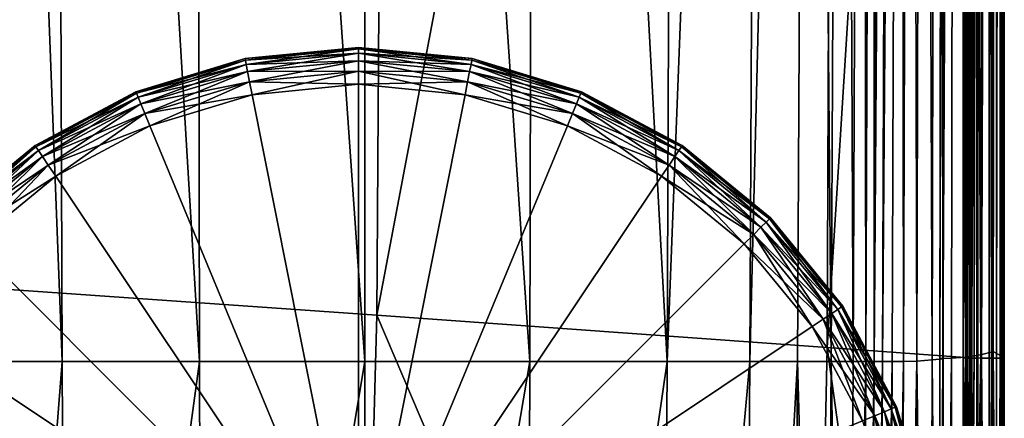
# Model space of a CAD drawing. Header units: millimetres. Extents: x 2387 to 13955, y -4964 to 364.
# Tile 430 of 656: x 6267 to 6328, y -3350 to -3325. Entities that reach past the tile are written whole.
import ezdxf

# ---------------------------------------------------------------- set-up
doc = ezdxf.new("R2010")
doc.units = ezdxf.units.MM
doc.header["$MEASUREMENT"] = 0
doc.layers.add('Predefinito', color=7, linetype='Continuous', true_color=0x000000)

msp = doc.modelspace()

# ---------------------------------------------------------------- linework, layer by layer
at = {"layer": 'Predefinito'}
for points in [[(6290.152, -3184.297, 608.073), (6261.594, -3176.248, 730.374), (6260.242, -3341.675, 730.34)], [(6260.242, -3341.675, 730.34), (6289.118, -3343.687, 608.076), (6290.152, -3184.297, 608.073)], [(6317.798, -3192.346, 485.772), (6290.152, -3184.297, 608.073), (6289.118, -3343.687, 608.076)], [(6289.118, -3343.687, 608.076), (6317.198, -3345.7, 485.812), (6317.798, -3192.346, 485.772)], [(6326.647, -3195.029, 440.571), (6317.798, -3192.346, 485.772), (6317.198, -3345.7, 485.812)], [(6263.672, -3195.029, 12.171), (6268.97, -3195.029, 12.171), (6269.499, -3346.581, 12.171)], [(6269.499, -3346.581, 12.171), (6264.353, -3346.581, 12.171), (6263.672, -3195.029, 12.171)], [(6268.97, -3195.029, 12.171), (6277.799, -3195.029, 12.171), (6278.074, -3346.581, 12.171)], [(6278.074, -3346.581, 12.171), (6269.499, -3346.581, 12.171), (6268.97, -3195.029, 12.171)], [(6277.799, -3195.029, 12.171), (6288.394, -3195.029, 12.171), (6288.364, -3346.581, 12.171)], [(6288.364, -3346.581, 12.171), (6278.074, -3346.581, 12.171), (6277.799, -3195.029, 12.171)], [(6298.655, -3346.581, 12.171), (6288.364, -3346.581, 12.171), (6288.394, -3195.029, 12.171)], [(6288.394, -3195.029, 12.171), (6298.989, -3195.029, 12.171), (6298.655, -3346.581, 12.171)], [(6307.23, -3346.581, 12.171), (6298.655, -3346.581, 12.171), (6298.989, -3195.029, 12.171)], [(6298.989, -3195.029, 12.171), (6307.818, -3195.029, 12.171), (6307.23, -3346.581, 12.171)], [(6313.115, -3195.029, 12.171), (6312.375, -3346.581, 12.171), (6307.23, -3346.581, 12.171)], [(6307.23, -3346.581, 12.171), (6307.818, -3195.029, 12.171), (6313.115, -3195.029, 12.171)], [(6312.375, -3346.581, 12.171), (6313.115, -3195.029, 12.171), (6316.142, -3195.029, 12.23)], [(6316.142, -3195.029, 12.23), (6315.361, -3346.58, 12.217), (6312.375, -3346.581, 12.171)], [(6317.46, -3346.579, 12.358), (6315.361, -3346.58, 12.217), (6316.142, -3195.029, 12.23)], [(6316.142, -3195.029, 12.23), (6318.16, -3195.029, 12.41), (6317.46, -3346.579, 12.358)], [(6317.198, -3345.7, 485.812), (6326.358, -3346.37, 440.613), (6326.647, -3195.029, 440.571)], [(6318.826, -3346.578, 12.571), (6317.46, -3346.579, 12.358), (6318.16, -3195.029, 12.41)], [(6318.16, -3195.029, 12.41), (6319.415, -3195.029, 12.667), (6318.826, -3346.578, 12.571)], [(6319.612, -3346.576, 12.835), (6318.826, -3346.578, 12.571), (6319.415, -3195.029, 12.667)], [(6319.415, -3195.029, 12.667), (6320.155, -3195.029, 12.96), (6319.612, -3346.576, 12.835)], [(6320.122, -3346.575, 13.009), (6319.612, -3346.576, 12.835), (6320.155, -3195.029, 12.96)], [(6320.155, -3195.029, 12.96), (6320.655, -3195.029, 13.159), (6320.122, -3346.575, 13.009)], [(6321.193, -3195.029, 13.131), (6320.658, -3346.575, 12.956), (6320.122, -3346.575, 13.009)], [(6320.122, -3346.575, 13.009), (6320.655, -3195.029, 13.159), (6321.193, -3195.029, 13.131)], [(6320.658, -3346.575, 12.956), (6321.193, -3195.029, 13.131), (6321.779, -3195.029, 13.051)], [(6321.779, -3195.029, 13.051), (6321.259, -3346.576, 12.852), (6320.658, -3346.575, 12.956)], [(6321.964, -3346.576, 12.873), (6321.259, -3346.576, 12.852), (6321.779, -3195.029, 13.051)], [(6321.779, -3195.029, 13.051), (6322.424, -3195.029, 13.095), (6321.964, -3346.576, 12.873)], [(6322.79, -3346.553, 13.261), (6321.964, -3346.576, 12.873), (6322.424, -3195.029, 13.095)], [(6322.424, -3195.029, 13.095), (6323.171, -3195.029, 13.48), (6322.79, -3346.553, 13.261)], [(6323.756, -3346.486, 14.253), (6322.79, -3346.553, 13.261), (6323.171, -3195.029, 13.48)], [(6323.171, -3195.029, 13.48), (6324.063, -3195.029, 14.426), (6323.756, -3346.486, 14.253)], [(6324.437, -3346.417, 15.3), (6323.756, -3346.486, 14.253), (6324.063, -3195.029, 14.426)], [(6324.063, -3195.029, 14.426), (6324.692, -3195.028, 15.421), (6324.437, -3346.417, 15.3)], [(6324.221, -3346.391, 16.001), (6324.456, -3195.027, 16.103), (6324.647, -3195.028, 15.953)], [(6324.647, -3195.028, 15.953), (6324.456, -3195.027, 16.103), (6324.221, -3346.391, 16.001)], [(6324.647, -3195.028, 15.953), (6324.411, -3346.392, 15.85), (6324.221, -3346.391, 16.001)], [(6324.221, -3346.391, 16.001), (6324.411, -3346.392, 15.85), (6324.647, -3195.028, 15.953)], [(6324.411, -3346.392, 15.85), (6324.647, -3195.028, 15.953), (6325.174, -3195.028, 16.034)], [(6325.174, -3195.028, 16.034), (6324.955, -3346.373, 15.948), (6324.411, -3346.392, 15.85)], [(6324.692, -3195.028, 15.421), (6324.647, -3195.028, 15.953), (6324.411, -3346.392, 15.85)], [(6324.411, -3346.392, 15.85), (6324.437, -3346.417, 15.3), (6324.692, -3195.028, 15.421)], [(6325.827, -3346.306, 16.844), (6324.955, -3346.373, 15.948), (6325.174, -3195.028, 16.034)], [(6325.174, -3195.028, 16.034), (6325.994, -3195.029, 16.879), (6325.827, -3346.306, 16.844)], [(6326.135, -3195.028, 426.452), (6325.713, -3195.028, 426.511), (6325.69, -3346.355, 426.525)], [(6325.69, -3346.355, 426.525), (6326.113, -3346.361, 426.467), (6326.135, -3195.028, 426.452)], [(6326.112, -3195.028, 426.662), (6326.089, -3346.361, 426.676), (6325.69, -3346.355, 426.525)], [(6325.69, -3346.355, 426.525), (6325.713, -3195.028, 426.511), (6326.112, -3195.028, 426.662)], [(6326.777, -3346.174, 18.727), (6325.827, -3346.306, 16.844), (6325.994, -3195.029, 16.879)], [(6325.958, -3195.028, 433.713), (6325.92, -3346.368, 433.738), (6325.865, -3346.367, 433.543)], [(6325.865, -3346.367, 433.543), (6325.903, -3195.028, 433.517), (6325.958, -3195.028, 433.713)], [(6326.014, -3195.028, 433.347), (6325.903, -3195.028, 433.517), (6325.865, -3346.367, 433.543)], [(6325.865, -3346.367, 433.543), (6325.976, -3346.368, 433.373), (6326.014, -3195.028, 433.347)], [(6325.92, -3346.368, 433.738), (6325.958, -3195.028, 433.713), (6326.2, -3195.029, 435.531)], [(6326.2, -3195.029, 435.531), (6326.098, -3346.37, 435.561), (6325.92, -3346.368, 433.738)], [(6326.248, -3195.029, 432.438), (6326.014, -3195.028, 433.347), (6325.976, -3346.368, 433.373)], [(6325.976, -3346.368, 433.373), (6326.213, -3346.37, 432.462), (6326.248, -3195.029, 432.438)], [(6325.994, -3195.029, 16.879), (6326.878, -3195.029, 18.713), (6326.777, -3346.174, 18.727)], [(6326.089, -3346.361, 426.676), (6326.112, -3195.028, 426.662), (6326.63, -3195.028, 427.601)], [(6326.63, -3195.028, 427.601), (6326.605, -3346.368, 427.618), (6326.089, -3346.361, 426.676)], [(6326.358, -3346.37, 440.613), (6326.098, -3346.37, 435.561), (6326.2, -3195.029, 435.531)], [(6326.85, -3195.028, 425.652), (6326.135, -3195.028, 426.452), (6326.113, -3346.361, 426.467)], [(6326.113, -3346.361, 426.467), (6326.829, -3346.368, 425.667), (6326.85, -3195.028, 425.652)], [(6326.2, -3195.029, 435.531), (6326.647, -3195.029, 440.571), (6326.358, -3346.37, 440.613)], [(6326.565, -3195.029, 430.024), (6326.248, -3195.029, 432.438), (6326.213, -3346.37, 432.462)], [(6326.213, -3346.37, 432.462), (6326.534, -3346.371, 430.045), (6326.565, -3195.029, 430.024)], [(6326.63, -3195.028, 427.601), (6326.565, -3195.029, 430.024), (6326.534, -3346.371, 430.045)], [(6326.534, -3346.371, 430.045), (6326.605, -3346.368, 427.618), (6326.63, -3195.028, 427.601)], [(6327.555, -3345.957, 21.785), (6326.777, -3346.174, 18.727), (6326.878, -3195.029, 18.713)], [(6327.327, -3195.029, 423.276), (6326.85, -3195.028, 425.652), (6326.829, -3346.368, 425.667)], [(6326.829, -3346.368, 425.667), (6327.31, -3346.371, 423.287), (6327.327, -3195.029, 423.276)], [(6326.878, -3195.029, 18.713), (6327.602, -3195.029, 21.761), (6327.555, -3345.957, 21.785)], [(6327.557, -3195.029, 420.852), (6327.327, -3195.029, 423.276), (6327.31, -3346.371, 423.287)], [(6327.31, -3346.371, 423.287), (6327.545, -3346.371, 420.86), (6327.557, -3195.029, 420.852)], [(6327.531, -3195.029, 419.913), (6327.521, -3346.369, 419.92), (6327.451, -3346.368, 419.729)], [(6327.451, -3346.368, 419.729), (6327.461, -3195.029, 419.723), (6327.531, -3195.029, 419.913)], [(6327.558, -3195.029, 419.545), (6327.461, -3195.029, 419.723), (6327.451, -3346.368, 419.729)], [(6327.451, -3346.368, 419.729), (6327.549, -3346.369, 419.551), (6327.558, -3195.029, 419.545)], [(6327.521, -3346.369, 419.92), (6327.531, -3195.029, 419.913), (6327.557, -3195.029, 420.852)], [(6327.557, -3195.029, 420.852), (6327.545, -3346.371, 420.86), (6327.521, -3346.369, 419.92)], [(6327.757, -3195.029, 417.717), (6327.558, -3195.029, 419.545), (6327.549, -3346.369, 419.551)], [(6327.549, -3346.369, 419.551), (6327.749, -3346.371, 417.722), (6327.757, -3195.029, 417.717)], [(6328.073, -3346.245, 25.307), (6327.555, -3345.957, 21.785), (6327.602, -3195.029, 21.761)], [(6327.602, -3195.029, 21.761), (6328.085, -3195.029, 25.321), (6328.073, -3346.245, 25.307)], [(6327.993, -3195.029, 412.576), (6327.757, -3195.029, 417.717), (6327.749, -3346.371, 417.722)], [(6327.749, -3346.371, 417.722), (6327.988, -3346.372, 412.579), (6327.993, -3195.029, 412.576)], [(6328.182, -3195.029, 360.751), (6327.993, -3195.029, 412.576), (6327.988, -3346.372, 412.579)], [(6327.988, -3346.372, 412.579), (6328.181, -3346.378, 360.753), (6328.182, -3195.029, 360.751)], [(6328.246, -3347.627, 28.58), (6328.073, -3346.245, 25.307), (6328.085, -3195.029, 25.321)], [(6328.085, -3195.029, 25.321), (6328.246, -3195.029, 28.691), (6328.246, -3347.627, 28.58)], [(6328.182, -3195.029, 360.751), (6328.181, -3346.378, 360.753), (6328.246, -3346.395, 218.875)], [(6328.246, -3346.395, 218.875), (6328.246, -3195.029, 218.872), (6328.182, -3195.029, 360.751)], [(6328.246, -3195.029, 28.691), (6328.246, -3195.029, 77.874), (6328.246, -3346.714, 77.85)], [(6328.246, -3346.714, 77.85), (6328.246, -3347.627, 28.58), (6328.246, -3195.029, 28.691)], [(6328.246, -3195.029, 218.872), (6328.246, -3346.395, 218.875), (6328.246, -3346.714, 77.85)], [(6328.246, -3346.714, 77.85), (6328.246, -3195.029, 77.874), (6328.246, -3195.029, 218.872)], [(6287.989, -3326.99, 2), (6280.906, -3327.688, 2), (6280.906, -3327.688, 6)], [(6280.906, -3327.688, 6), (6287.989, -3326.99, 6), (6287.989, -3326.99, 2)], [(6287.989, -3326.99, 6), (6280.906, -3327.688, 6), (6280.906, -3327.688, 10)], [(6280.906, -3327.688, 10), (6287.989, -3326.99, 10), (6287.989, -3326.99, 6)], [(6280.924, -3327.778, 1.28), (6280.906, -3327.688, 2), (6287.989, -3326.99, 2)], [(6287.989, -3327.082, 10.72), (6287.989, -3326.99, 10), (6280.906, -3327.688, 10)], [(6280.906, -3327.688, 10), (6280.924, -3327.778, 10.72), (6287.989, -3327.082, 10.72)], [(6287.989, -3326.99, 2), (6287.989, -3327.082, 1.28), (6280.924, -3327.778, 1.28)], [(6280.978, -3328.049, 0.72), (6280.924, -3327.778, 1.28), (6287.989, -3327.082, 1.28)], [(6287.989, -3327.358, 11.28), (6287.989, -3327.082, 10.72), (6280.924, -3327.778, 10.72)], [(6280.924, -3327.778, 10.72), (6280.978, -3328.049, 11.28), (6287.989, -3327.358, 11.28)], [(6287.989, -3327.082, 1.28), (6287.989, -3327.358, 0.72), (6280.978, -3328.049, 0.72)], [(6281.068, -3328.501, 0.32), (6280.978, -3328.049, 0.72), (6287.989, -3327.358, 0.72)], [(6287.989, -3327.819, 11.68), (6287.989, -3327.358, 11.28), (6280.978, -3328.049, 11.28)], [(6287.989, -3327.358, 0.72), (6287.989, -3327.819, 0.32), (6281.068, -3328.501, 0.32)], [(6295.072, -3327.688, 2), (6287.989, -3326.99, 2), (6287.989, -3326.99, 6)], [(6287.989, -3326.99, 6), (6295.072, -3327.688, 6), (6295.072, -3327.688, 2)], [(6295.072, -3327.688, 6), (6287.989, -3326.99, 6), (6287.989, -3326.99, 10)], [(6287.989, -3326.99, 10), (6295.072, -3327.688, 10), (6295.072, -3327.688, 6)], [(6287.989, -3327.082, 1.28), (6287.989, -3326.99, 2), (6295.072, -3327.688, 2)], [(6295.054, -3327.778, 10.72), (6295.072, -3327.688, 10), (6287.989, -3326.99, 10)], [(6287.989, -3326.99, 10), (6287.989, -3327.082, 10.72), (6295.054, -3327.778, 10.72)], [(6295.072, -3327.688, 2), (6295.054, -3327.778, 1.28), (6287.989, -3327.082, 1.28)], [(6287.989, -3327.358, 0.72), (6287.989, -3327.082, 1.28), (6295.054, -3327.778, 1.28)], [(6295, -3328.049, 11.28), (6295.054, -3327.778, 10.72), (6287.989, -3327.082, 10.72)], [(6287.989, -3327.082, 10.72), (6287.989, -3327.358, 11.28), (6295, -3328.049, 11.28)], [(6295.054, -3327.778, 1.28), (6295, -3328.049, 0.72), (6287.989, -3327.358, 0.72)], [(6287.989, -3327.819, 0.32), (6287.989, -3327.358, 0.72), (6295, -3328.049, 0.72)], [(6294.91, -3328.501, 11.68), (6295, -3328.049, 11.28), (6287.989, -3327.358, 11.28)], [(6287.989, -3327.358, 11.28), (6287.989, -3327.819, 11.68), (6294.91, -3328.501, 11.68)], [(6280.906, -3327.688, 2), (6274.095, -3329.754, 2), (6274.095, -3329.754, 6)], [(6274.095, -3329.754, 6), (6280.906, -3327.688, 6), (6280.906, -3327.688, 2)], [(6280.906, -3327.688, 6), (6274.095, -3329.754, 6), (6274.095, -3329.754, 10)], [(6274.095, -3329.754, 10), (6280.906, -3327.688, 10), (6280.906, -3327.688, 6)], [(6274.13, -3329.839, 1.28), (6274.095, -3329.754, 2), (6280.906, -3327.688, 2)], [(6280.924, -3327.778, 10.72), (6280.906, -3327.688, 10), (6274.095, -3329.754, 10)], [(6274.095, -3329.754, 10), (6274.13, -3329.839, 10.72), (6280.924, -3327.778, 10.72)], [(6280.906, -3327.688, 2), (6280.924, -3327.778, 1.28), (6274.13, -3329.839, 1.28)], [(6274.236, -3330.094, 0.72), (6274.13, -3329.839, 1.28), (6280.924, -3327.778, 1.28)], [(6280.978, -3328.049, 11.28), (6280.924, -3327.778, 10.72), (6274.13, -3329.839, 10.72)], [(6274.13, -3329.839, 10.72), (6274.236, -3330.094, 11.28), (6280.978, -3328.049, 11.28)], [(6280.924, -3327.778, 1.28), (6280.978, -3328.049, 0.72), (6274.236, -3330.094, 0.72)], [(6274.412, -3330.52, 0.32), (6274.236, -3330.094, 0.72), (6280.978, -3328.049, 0.72)], [(6281.068, -3328.501, 11.68), (6280.978, -3328.049, 11.28), (6274.236, -3330.094, 11.28)], [(6280.978, -3328.049, 0.72), (6281.068, -3328.501, 0.32), (6274.412, -3330.52, 0.32)], [(6280.978, -3328.049, 11.28), (6281.068, -3328.501, 11.68), (6287.989, -3327.819, 11.68)], [(6281.193, -3329.133, 0.08), (6281.068, -3328.501, 0.32), (6287.989, -3327.819, 0.32)], [(6287.989, -3328.464, 11.92), (6287.989, -3327.819, 11.68), (6281.068, -3328.501, 11.68)], [(6287.989, -3327.819, 0.32), (6287.989, -3328.464, 0.08), (6281.193, -3329.133, 0.08)], [(6295, -3328.049, 0.72), (6294.91, -3328.501, 0.32), (6287.989, -3327.819, 0.32)], [(6287.989, -3328.464, 0.08), (6287.989, -3327.819, 0.32), (6294.91, -3328.501, 0.32)], [(6294.784, -3329.133, 11.92), (6294.91, -3328.501, 11.68), (6287.989, -3327.819, 11.68)], [(6287.989, -3327.819, 11.68), (6287.989, -3328.464, 11.92), (6294.784, -3329.133, 11.92)], [(6294.91, -3328.501, 0.32), (6295, -3328.049, 0.72), (6301.742, -3330.094, 0.72)], [(6295, -3328.049, 11.28), (6294.91, -3328.501, 11.68), (6301.566, -3330.52, 11.68)], [(6295, -3328.049, 0.72), (6295.054, -3327.778, 1.28), (6301.848, -3329.839, 1.28)], [(6295.054, -3327.778, 10.72), (6295, -3328.049, 11.28), (6301.742, -3330.094, 11.28)], [(6301.848, -3329.839, 1.28), (6301.742, -3330.094, 0.72), (6295, -3328.049, 0.72)], [(6301.566, -3330.52, 11.68), (6301.742, -3330.094, 11.28), (6295, -3328.049, 11.28)], [(6295.054, -3327.778, 1.28), (6295.072, -3327.688, 2), (6301.883, -3329.754, 2)], [(6295.072, -3327.688, 10), (6295.054, -3327.778, 10.72), (6301.848, -3329.839, 10.72)], [(6301.883, -3329.754, 2), (6301.848, -3329.839, 1.28), (6295.054, -3327.778, 1.28)], [(6301.742, -3330.094, 11.28), (6301.848, -3329.839, 10.72), (6295.054, -3327.778, 10.72)], [(6301.883, -3329.754, 2), (6295.072, -3327.688, 2), (6295.072, -3327.688, 6)], [(6295.072, -3327.688, 6), (6301.883, -3329.754, 6), (6301.883, -3329.754, 2)], [(6301.883, -3329.754, 6), (6295.072, -3327.688, 6), (6295.072, -3327.688, 10)], [(6295.072, -3327.688, 10), (6301.883, -3329.754, 10), (6301.883, -3329.754, 6)], [(6301.848, -3329.839, 10.72), (6301.883, -3329.754, 10), (6295.072, -3327.688, 10)], [(6274.236, -3330.094, 11.28), (6274.412, -3330.52, 11.68), (6281.068, -3328.501, 11.68)], [(6274.659, -3331.115, 0.08), (6274.412, -3330.52, 0.32), (6281.068, -3328.501, 0.32)], [(6281.193, -3329.133, 11.92), (6281.068, -3328.501, 11.68), (6274.412, -3330.52, 11.68)], [(6281.068, -3328.501, 0.32), (6281.193, -3329.133, 0.08), (6274.659, -3331.115, 0.08)], [(6281.068, -3328.501, 11.68), (6281.193, -3329.133, 11.92), (6287.989, -3328.464, 11.92)], [(6281.355, -3329.946), (6281.193, -3329.133, 0.08), (6287.989, -3328.464, 0.08)], [(6287.989, -3329.293, 12), (6287.989, -3328.464, 11.92), (6281.193, -3329.133, 11.92)], [(6287.989, -3328.464, 0.08), (6287.989, -3329.293), (6281.355, -3329.946)], [(6294.91, -3328.501, 0.32), (6294.784, -3329.133, 0.08), (6287.989, -3328.464, 0.08)], [(6287.989, -3329.293), (6287.989, -3328.464, 0.08), (6294.784, -3329.133, 0.08)], [(6294.623, -3329.946, 12), (6294.784, -3329.133, 11.92), (6287.989, -3328.464, 11.92)], [(6287.989, -3328.464, 11.92), (6287.989, -3329.293, 12), (6294.623, -3329.946, 12)], [(6294.784, -3329.133, 0.08), (6294.91, -3328.501, 0.32), (6301.566, -3330.52, 0.32)], [(6294.91, -3328.501, 11.68), (6294.784, -3329.133, 11.92), (6301.319, -3331.115, 11.92)], [(6301.742, -3330.094, 0.72), (6301.566, -3330.52, 0.32), (6294.91, -3328.501, 0.32)], [(6301.319, -3331.115, 11.92), (6301.566, -3330.52, 11.68), (6294.91, -3328.501, 11.68)], [(6274.412, -3330.52, 11.68), (6274.659, -3331.115, 11.92), (6281.193, -3329.133, 11.92)], [(6274.976, -3331.881), (6274.659, -3331.115, 0.08), (6281.193, -3329.133, 0.08)], [(6281.355, -3329.946, 12), (6281.193, -3329.133, 11.92), (6274.659, -3331.115, 11.92)], [(6281.193, -3329.133, 0.08), (6281.355, -3329.946), (6274.976, -3331.881)], [(6281.193, -3329.133, 11.92), (6281.355, -3329.946, 12), (6287.989, -3329.293, 12)], [(6294.784, -3329.133, 0.08), (6294.623, -3329.946), (6287.989, -3329.293)], [(6294.623, -3329.946), (6294.784, -3329.133, 0.08), (6301.319, -3331.115, 0.08)], [(6294.784, -3329.133, 11.92), (6294.623, -3329.946, 12), (6301.002, -3331.881, 12)], [(6301.566, -3330.52, 0.32), (6301.319, -3331.115, 0.08), (6294.784, -3329.133, 0.08)], [(6301.002, -3331.881, 12), (6301.319, -3331.115, 11.92), (6294.784, -3329.133, 11.92)], [(6274.095, -3329.754, 2), (6267.818, -3333.109, 2), (6267.818, -3333.109, 6)], [(6267.818, -3333.109, 6), (6274.095, -3329.754, 6), (6274.095, -3329.754, 2)], [(6274.095, -3329.754, 6), (6267.818, -3333.109, 6), (6267.818, -3333.109, 10)], [(6267.818, -3333.109, 10), (6274.095, -3329.754, 10), (6274.095, -3329.754, 6)], [(6267.869, -3333.185, 1.28), (6267.818, -3333.109, 2), (6274.095, -3329.754, 2)], [(6274.13, -3329.839, 10.72), (6274.095, -3329.754, 10), (6267.818, -3333.109, 10)], [(6267.818, -3333.109, 10), (6267.869, -3333.185, 10.72), (6274.13, -3329.839, 10.72)], [(6274.095, -3329.754, 2), (6274.13, -3329.839, 1.28), (6267.869, -3333.185, 1.28)], [(6268.023, -3333.415, 0.72), (6267.869, -3333.185, 1.28), (6274.13, -3329.839, 1.28)], [(6274.236, -3330.094, 11.28), (6274.13, -3329.839, 10.72), (6267.869, -3333.185, 10.72)], [(6274.13, -3329.839, 1.28), (6274.236, -3330.094, 0.72), (6268.023, -3333.415, 0.72)], [(6287.989, -3329.293, 12), (6281.355, -3329.946, 12), (6287.989, -3363.297, 12)], [(6281.355, -3329.946), (6287.989, -3329.293), (6287.989, -3363.297)], [(6294.623, -3329.946, 12), (6287.989, -3329.293, 12), (6287.989, -3363.297, 12)], [(6287.989, -3329.293), (6294.623, -3329.946), (6287.989, -3363.297)], [(6301.742, -3330.094, 0.72), (6301.848, -3329.839, 1.28), (6308.109, -3333.185, 1.28)], [(6301.848, -3329.839, 10.72), (6301.742, -3330.094, 11.28), (6307.955, -3333.415, 11.28)], [(6301.848, -3329.839, 1.28), (6301.883, -3329.754, 2), (6308.16, -3333.109, 2)], [(6301.883, -3329.754, 10), (6301.848, -3329.839, 10.72), (6308.109, -3333.185, 10.72)], [(6308.16, -3333.109, 2), (6308.109, -3333.185, 1.28), (6301.848, -3329.839, 1.28)], [(6307.955, -3333.415, 11.28), (6308.109, -3333.185, 10.72), (6301.848, -3329.839, 10.72)], [(6308.16, -3333.109, 2), (6301.883, -3329.754, 2), (6301.883, -3329.754, 6)], [(6301.883, -3329.754, 6), (6308.16, -3333.109, 6), (6308.16, -3333.109, 2)], [(6308.16, -3333.109, 6), (6301.883, -3329.754, 6), (6301.883, -3329.754, 10)], [(6301.883, -3329.754, 10), (6308.16, -3333.109, 10), (6308.16, -3333.109, 6)], [(6308.109, -3333.185, 10.72), (6308.16, -3333.109, 10), (6301.883, -3329.754, 10)], [(6267.869, -3333.185, 10.72), (6268.023, -3333.415, 11.28), (6274.236, -3330.094, 11.28)], [(6268.279, -3333.798, 0.32), (6268.023, -3333.415, 0.72), (6274.236, -3330.094, 0.72)], [(6274.412, -3330.52, 11.68), (6274.236, -3330.094, 11.28), (6268.023, -3333.415, 11.28)], [(6274.236, -3330.094, 0.72), (6274.412, -3330.52, 0.32), (6268.279, -3333.798, 0.32)], [(6274.659, -3331.115, 11.92), (6274.976, -3331.881, 12), (6281.355, -3329.946, 12)], [(6281.355, -3329.946, 12), (6274.976, -3331.881, 12), (6287.989, -3363.297, 12)], [(6274.976, -3331.881), (6281.355, -3329.946), (6287.989, -3363.297)], [(6301.002, -3331.881, 12), (6294.623, -3329.946, 12), (6287.989, -3363.297, 12)], [(6294.623, -3329.946), (6301.002, -3331.881), (6287.989, -3363.297)], [(6301.319, -3331.115, 0.08), (6301.002, -3331.881), (6294.623, -3329.946)], [(6301.566, -3330.52, 0.32), (6301.742, -3330.094, 0.72), (6307.955, -3333.415, 0.72)], [(6301.742, -3330.094, 11.28), (6301.566, -3330.52, 11.68), (6307.699, -3333.798, 11.68)], [(6308.109, -3333.185, 1.28), (6307.955, -3333.415, 0.72), (6301.742, -3330.094, 0.72)], [(6307.699, -3333.798, 11.68), (6307.955, -3333.415, 11.28), (6301.742, -3330.094, 11.28)], [(6268.023, -3333.415, 11.28), (6268.279, -3333.798, 11.68), (6274.412, -3330.52, 11.68)], [(6268.637, -3334.334, 0.08), (6268.279, -3333.798, 0.32), (6274.412, -3330.52, 0.32)], [(6274.659, -3331.115, 11.92), (6274.412, -3330.52, 11.68), (6268.279, -3333.798, 11.68)], [(6268.279, -3333.798, 11.68), (6268.637, -3334.334, 11.92), (6274.659, -3331.115, 11.92)], [(6274.412, -3330.52, 0.32), (6274.659, -3331.115, 0.08), (6268.637, -3334.334, 0.08)], [(6269.097, -3335.024), (6268.637, -3334.334, 0.08), (6274.659, -3331.115, 0.08)], [(6274.976, -3331.881, 12), (6274.659, -3331.115, 11.92), (6268.637, -3334.334, 11.92)], [(6274.659, -3331.115, 0.08), (6274.976, -3331.881), (6269.097, -3335.024)], [(6301.002, -3331.881), (6301.319, -3331.115, 0.08), (6307.341, -3334.334, 0.08)], [(6301.319, -3331.115, 11.92), (6301.002, -3331.881, 12), (6306.88, -3335.024, 12)], [(6301.319, -3331.115, 0.08), (6301.566, -3330.52, 0.32), (6307.699, -3333.798, 0.32)], [(6301.566, -3330.52, 11.68), (6301.319, -3331.115, 11.92), (6307.341, -3334.334, 11.92)], [(6307.699, -3333.798, 0.32), (6307.341, -3334.334, 0.08), (6301.319, -3331.115, 0.08)], [(6306.88, -3335.024, 12), (6307.341, -3334.334, 11.92), (6301.319, -3331.115, 11.92)], [(6307.955, -3333.415, 0.72), (6307.699, -3333.798, 0.32), (6301.566, -3330.52, 0.32)], [(6307.341, -3334.334, 11.92), (6307.699, -3333.798, 11.68), (6301.566, -3330.52, 11.68)], [(6268.637, -3334.334, 11.92), (6269.097, -3335.024, 12), (6274.976, -3331.881, 12)], [(6274.976, -3331.881, 12), (6269.097, -3335.024, 12), (6287.989, -3363.297, 12)], [(6269.097, -3335.024), (6274.976, -3331.881), (6287.989, -3363.297)], [(6306.88, -3335.024, 12), (6301.002, -3331.881, 12), (6287.989, -3363.297, 12)], [(6301.002, -3331.881), (6306.88, -3335.024), (6287.989, -3363.297)], [(6307.341, -3334.334, 0.08), (6306.88, -3335.024), (6301.002, -3331.881)], [(6267.818, -3333.109, 2), (6262.316, -3337.624, 2), (6262.316, -3337.624, 6)], [(6262.316, -3337.624, 6), (6267.818, -3333.109, 6), (6267.818, -3333.109, 2)], [(6267.818, -3333.109, 6), (6262.316, -3337.624, 6), (6262.316, -3337.624, 10)], [(6262.316, -3337.624, 10), (6267.818, -3333.109, 10), (6267.818, -3333.109, 6)], [(6262.381, -3337.689, 1.28), (6262.316, -3337.624, 2), (6267.818, -3333.109, 2)], [(6267.869, -3333.185, 10.72), (6267.818, -3333.109, 10), (6262.316, -3337.624, 10)], [(6262.316, -3337.624, 10), (6262.381, -3337.689, 10.72), (6267.869, -3333.185, 10.72)], [(6267.818, -3333.109, 2), (6267.869, -3333.185, 1.28), (6262.381, -3337.689, 1.28)], [(6262.577, -3337.885, 0.72), (6262.381, -3337.689, 1.28), (6267.869, -3333.185, 1.28)], [(6268.023, -3333.415, 11.28), (6267.869, -3333.185, 10.72), (6262.381, -3337.689, 10.72)], [(6262.381, -3337.689, 10.72), (6262.577, -3337.885, 11.28), (6268.023, -3333.415, 11.28)], [(6267.869, -3333.185, 1.28), (6268.023, -3333.415, 0.72), (6262.577, -3337.885, 0.72)], [(6262.902, -3338.21, 0.32), (6262.577, -3337.885, 0.72), (6268.023, -3333.415, 0.72)], [(6268.279, -3333.798, 11.68), (6268.023, -3333.415, 11.28), (6262.577, -3337.885, 11.28)], [(6268.023, -3333.415, 0.72), (6268.279, -3333.798, 0.32), (6262.902, -3338.21, 0.32)], [(6307.699, -3333.798, 0.32), (6307.955, -3333.415, 0.72), (6313.401, -3337.885, 0.72)], [(6307.955, -3333.415, 11.28), (6307.699, -3333.798, 11.68), (6313.075, -3338.21, 11.68)], [(6307.955, -3333.415, 0.72), (6308.109, -3333.185, 1.28), (6313.597, -3337.689, 1.28)], [(6308.109, -3333.185, 10.72), (6307.955, -3333.415, 11.28), (6313.401, -3337.885, 11.28)], [(6313.597, -3337.689, 1.28), (6313.401, -3337.885, 0.72), (6307.955, -3333.415, 0.72)], [(6313.075, -3338.21, 11.68), (6313.401, -3337.885, 11.28), (6307.955, -3333.415, 11.28)], [(6308.109, -3333.185, 1.28), (6308.16, -3333.109, 2), (6313.662, -3337.624, 2)], [(6308.16, -3333.109, 10), (6308.109, -3333.185, 10.72), (6313.597, -3337.689, 10.72)], [(6313.662, -3337.624, 2), (6313.597, -3337.689, 1.28), (6308.109, -3333.185, 1.28)], [(6313.401, -3337.885, 11.28), (6313.597, -3337.689, 10.72), (6308.109, -3333.185, 10.72)], [(6313.662, -3337.624, 2), (6308.16, -3333.109, 2), (6308.16, -3333.109, 6)], [(6308.16, -3333.109, 6), (6313.662, -3337.624, 6), (6313.662, -3337.624, 2)], [(6313.662, -3337.624, 6), (6308.16, -3333.109, 6), (6308.16, -3333.109, 10)], [(6308.16, -3333.109, 10), (6313.662, -3337.624, 10), (6313.662, -3337.624, 6)], [(6313.597, -3337.689, 10.72), (6313.662, -3337.624, 10), (6308.16, -3333.109, 10)], [(6262.577, -3337.885, 11.28), (6262.902, -3338.21, 11.68), (6268.279, -3333.798, 11.68)], [(6263.358, -3338.666, 0.08), (6262.902, -3338.21, 0.32), (6268.279, -3333.798, 0.32)], [(6268.637, -3334.334, 11.92), (6268.279, -3333.798, 11.68), (6262.902, -3338.21, 11.68)], [(6268.279, -3333.798, 0.32), (6268.637, -3334.334, 0.08), (6263.358, -3338.666, 0.08)], [(6307.341, -3334.334, 0.08), (6307.699, -3333.798, 0.32), (6313.075, -3338.21, 0.32)], [(6307.699, -3333.798, 11.68), (6307.341, -3334.334, 11.92), (6312.619, -3338.666, 11.92)], [(6313.401, -3337.885, 0.72), (6313.075, -3338.21, 0.32), (6307.699, -3333.798, 0.32)], [(6312.619, -3338.666, 11.92), (6313.075, -3338.21, 11.68), (6307.699, -3333.798, 11.68)], [(6262.902, -3338.21, 11.68), (6263.358, -3338.666, 11.92), (6268.637, -3334.334, 11.92)], [(6263.945, -3339.252), (6263.358, -3338.666, 0.08), (6268.637, -3334.334, 0.08)], [(6269.097, -3335.024, 12), (6268.637, -3334.334, 11.92), (6263.358, -3338.666, 11.92)], [(6268.637, -3334.334, 0.08), (6269.097, -3335.024), (6263.945, -3339.252)], [(6306.88, -3335.024), (6307.341, -3334.334, 0.08), (6312.619, -3338.666, 0.08)], [(6307.341, -3334.334, 11.92), (6306.88, -3335.024, 12), (6312.033, -3339.252, 12)], [(6313.075, -3338.21, 0.32), (6312.619, -3338.666, 0.08), (6307.341, -3334.334, 0.08)], [(6312.033, -3339.252, 12), (6312.619, -3338.666, 11.92), (6307.341, -3334.334, 11.92)], [(6263.358, -3338.666, 11.92), (6263.945, -3339.252, 12), (6269.097, -3335.024, 12)], [(6269.097, -3335.024, 12), (6263.945, -3339.252, 12), (6287.989, -3363.297, 12)], [(6263.945, -3339.252), (6269.097, -3335.024), (6287.989, -3363.297)], [(6312.033, -3339.252, 12), (6306.88, -3335.024, 12), (6287.989, -3363.297, 12)], [(6306.88, -3335.024), (6312.033, -3339.252), (6287.989, -3363.297)], [(6312.619, -3338.666, 0.08), (6312.033, -3339.252), (6306.88, -3335.024)], [(6313.401, -3337.885, 0.72), (6313.597, -3337.689, 1.28), (6318.1, -3343.177, 1.28)], [(6313.597, -3337.689, 10.72), (6313.401, -3337.885, 11.28), (6317.871, -3343.331, 11.28)], [(6313.597, -3337.689, 1.28), (6313.662, -3337.624, 2), (6318.177, -3343.126, 2)], [(6313.662, -3337.624, 10), (6313.597, -3337.689, 10.72), (6318.1, -3343.177, 10.72)], [(6318.177, -3343.126, 2), (6318.1, -3343.177, 1.28), (6313.597, -3337.689, 1.28)], [(6317.871, -3343.331, 11.28), (6318.1, -3343.177, 10.72), (6313.597, -3337.689, 10.72)], [(6318.177, -3343.126, 2), (6313.662, -3337.624, 2), (6313.662, -3337.624, 6)], [(6313.662, -3337.624, 6), (6318.177, -3343.126, 6), (6318.177, -3343.126, 2)], [(6318.177, -3343.126, 6), (6313.662, -3337.624, 6), (6313.662, -3337.624, 10)], [(6313.662, -3337.624, 10), (6318.177, -3343.126, 10), (6318.177, -3343.126, 6)], [(6318.1, -3343.177, 10.72), (6318.177, -3343.126, 10), (6313.662, -3337.624, 10)], [(6312.619, -3338.666, 0.08), (6313.075, -3338.21, 0.32), (6317.488, -3343.586, 0.32)], [(6313.075, -3338.21, 11.68), (6312.619, -3338.666, 11.92), (6316.951, -3343.945, 11.92)], [(6313.075, -3338.21, 0.32), (6313.401, -3337.885, 0.72), (6317.871, -3343.331, 0.72)], [(6313.401, -3337.885, 11.28), (6313.075, -3338.21, 11.68), (6317.488, -3343.586, 11.68)], [(6317.871, -3343.331, 0.72), (6317.488, -3343.586, 0.32), (6313.075, -3338.21, 0.32)], [(6316.951, -3343.945, 11.92), (6317.488, -3343.586, 11.68), (6313.075, -3338.21, 11.68)], [(6318.1, -3343.177, 1.28), (6317.871, -3343.331, 0.72), (6313.401, -3337.885, 0.72)], [(6317.488, -3343.586, 11.68), (6317.871, -3343.331, 11.28), (6313.401, -3337.885, 11.28)], [(6312.033, -3339.252), (6312.619, -3338.666, 0.08), (6316.951, -3343.945, 0.08)], [(6312.619, -3338.666, 11.92), (6312.033, -3339.252, 12), (6316.262, -3344.405, 12)], [(6317.488, -3343.586, 0.32), (6316.951, -3343.945, 0.08), (6312.619, -3338.666, 0.08)], [(6316.262, -3344.405, 12), (6316.951, -3343.945, 11.92), (6312.619, -3338.666, 11.92)], [(6263.945, -3339.252, 12), (6259.716, -3344.405, 12), (6287.989, -3363.297, 12)], [(6259.716, -3344.405), (6263.945, -3339.252), (6287.989, -3363.297)], [(6316.262, -3344.405, 12), (6312.033, -3339.252, 12), (6287.989, -3363.297, 12)], [(6312.033, -3339.252), (6316.262, -3344.405), (6287.989, -3363.297)], [(6316.951, -3343.945, 0.08), (6316.262, -3344.405), (6312.033, -3339.252)], [(6260.242, -3341.675, 730.34), (6258.511, -3406.52, 730.32), (6287.428, -3406.52, 608.077)], [(6287.428, -3406.52, 608.077), (6289.118, -3343.687, 608.076), (6260.242, -3341.675, 730.34)], [(6317.488, -3343.586, 0.32), (6317.871, -3343.331, 0.72), (6321.192, -3349.544, 0.72)], [(6317.871, -3343.331, 11.28), (6317.488, -3343.586, 11.68), (6320.766, -3349.72, 11.68)], [(6317.871, -3343.331, 0.72), (6318.1, -3343.177, 1.28), (6321.447, -3349.438, 1.28)], [(6318.1, -3343.177, 10.72), (6317.871, -3343.331, 11.28), (6321.192, -3349.544, 11.28)], [(6321.447, -3349.438, 1.28), (6321.192, -3349.544, 0.72), (6317.871, -3343.331, 0.72)], [(6320.766, -3349.72, 11.68), (6321.192, -3349.544, 11.28), (6317.871, -3343.331, 11.28)], [(6318.1, -3343.177, 1.28), (6318.177, -3343.126, 2), (6321.532, -3349.403, 2)], [(6318.177, -3343.126, 10), (6318.1, -3343.177, 10.72), (6321.447, -3349.438, 10.72)], [(6321.532, -3349.403, 2), (6321.447, -3349.438, 1.28), (6318.1, -3343.177, 1.28)], [(6321.192, -3349.544, 11.28), (6321.447, -3349.438, 10.72), (6318.1, -3343.177, 10.72)], [(6321.532, -3349.403, 2), (6318.177, -3343.126, 2), (6318.177, -3343.126, 6)], [(6318.177, -3343.126, 6), (6321.532, -3349.403, 6), (6321.532, -3349.403, 2)], [(6321.532, -3349.403, 6), (6318.177, -3343.126, 6), (6318.177, -3343.126, 10)], [(6318.177, -3343.126, 10), (6321.532, -3349.403, 10), (6321.532, -3349.403, 6)], [(6321.447, -3349.438, 10.72), (6321.532, -3349.403, 10), (6318.177, -3343.126, 10)], [(6289.118, -3343.687, 608.076), (6287.428, -3406.52, 608.077), (6315.891, -3406.52, 485.835)], [(6315.891, -3406.52, 485.835), (6317.198, -3345.7, 485.812), (6289.118, -3343.687, 608.076)], [(6316.262, -3344.405), (6316.951, -3343.945, 0.08), (6320.17, -3349.967, 0.08)], [(6316.951, -3343.945, 11.92), (6316.262, -3344.405, 12), (6319.404, -3350.284, 12)], [(6316.951, -3343.945, 0.08), (6317.488, -3343.586, 0.32), (6320.766, -3349.72, 0.32)], [(6317.488, -3343.586, 11.68), (6316.951, -3343.945, 11.92), (6320.17, -3349.967, 11.92)], [(6320.766, -3349.72, 0.32), (6320.17, -3349.967, 0.08), (6316.951, -3343.945, 0.08)], [(6319.404, -3350.284, 12), (6320.17, -3349.967, 11.92), (6316.951, -3343.945, 11.92)], [(6321.192, -3349.544, 0.72), (6320.766, -3349.72, 0.32), (6317.488, -3343.586, 0.32)], [(6320.17, -3349.967, 11.92), (6320.766, -3349.72, 11.68), (6317.488, -3343.586, 11.68)], [(6259.716, -3344.405, 12), (6256.574, -3350.284, 12), (6287.989, -3363.297, 12)], [(6256.574, -3350.284), (6259.716, -3344.405), (6287.989, -3363.297)], [(6319.404, -3350.284, 12), (6316.262, -3344.405, 12), (6287.989, -3363.297, 12)], [(6316.262, -3344.405), (6319.404, -3350.284), (6287.989, -3363.297)], [(6320.17, -3349.967, 0.08), (6319.404, -3350.284), (6316.262, -3344.405)], [(6317.198, -3345.7, 485.812), (6315.891, -3406.52, 485.835), (6325.641, -3406.521, 440.637)], [(6325.641, -3406.521, 440.637), (6326.358, -3346.37, 440.613), (6317.198, -3345.7, 485.812)], [(6323.756, -3346.486, 14.253), (6324.437, -3346.417, 15.3), (6324.292, -3406.71, 15.231)], [(6324.084, -3406.606, 15.939), (6324.221, -3346.391, 16.001), (6324.411, -3346.392, 15.85)], [(6324.221, -3346.391, 16.001), (6324.084, -3406.606, 15.939), (6324.275, -3406.611, 15.789)], [(6324.411, -3346.392, 15.85), (6324.275, -3406.611, 15.789), (6324.084, -3406.606, 15.939)], [(6324.275, -3406.611, 15.789), (6324.411, -3346.392, 15.85), (6324.221, -3346.391, 16.001)], [(6324.275, -3406.611, 15.789), (6324.411, -3346.392, 15.85), (6324.955, -3346.373, 15.948)], [(6324.955, -3346.373, 15.948), (6324.831, -3406.53, 15.898), (6324.275, -3406.611, 15.789)], [(6324.411, -3346.392, 15.85), (6324.275, -3406.611, 15.789), (6324.292, -3406.71, 15.231)], [(6324.292, -3406.71, 15.231), (6324.437, -3346.417, 15.3), (6324.411, -3346.392, 15.85)], [(6325.827, -3346.306, 16.844), (6325.733, -3406.264, 16.824), (6324.831, -3406.53, 15.898)], [(6324.831, -3406.53, 15.898), (6324.955, -3346.373, 15.948), (6325.827, -3346.306, 16.844)], [(6326.358, -3346.37, 440.613), (6325.641, -3406.521, 440.637), (6325.903, -3406.519, 435.578)], [(6325.69, -3346.355, 426.525), (6325.679, -3406.462, 426.533), (6326.101, -3406.482, 426.476)], [(6325.679, -3406.462, 426.533), (6325.69, -3346.355, 426.525), (6326.089, -3346.361, 426.676)], [(6326.089, -3346.361, 426.676), (6326.077, -3406.482, 426.685), (6325.679, -3406.462, 426.533)], [(6326.101, -3406.482, 426.476), (6326.113, -3346.361, 426.467), (6325.69, -3346.355, 426.525)], [(6325.733, -3406.264, 16.824), (6325.827, -3346.306, 16.844), (6326.777, -3346.174, 18.727)], [(6326.777, -3346.174, 18.727), (6326.72, -3405.736, 18.735), (6325.733, -3406.264, 16.824)], [(6325.844, -3406.508, 433.557), (6325.865, -3346.367, 433.543), (6325.92, -3346.368, 433.738)], [(6325.865, -3346.367, 433.543), (6325.844, -3406.508, 433.557), (6325.955, -3406.513, 433.387)], [(6325.92, -3346.368, 433.738), (6325.898, -3406.513, 433.752), (6325.844, -3406.508, 433.557)], [(6325.955, -3406.513, 433.387), (6325.976, -3346.368, 433.373), (6325.865, -3346.367, 433.543)], [(6325.898, -3406.513, 433.752), (6325.92, -3346.368, 433.738), (6326.098, -3346.37, 435.561)], [(6326.098, -3346.37, 435.561), (6325.903, -3406.519, 435.578), (6325.898, -3406.513, 433.752)], [(6325.903, -3406.519, 435.578), (6326.098, -3346.37, 435.561), (6326.358, -3346.37, 440.613)], [(6325.976, -3346.368, 433.373), (6325.955, -3406.513, 433.387), (6326.192, -3406.52, 432.476)], [(6326.192, -3406.52, 432.476), (6326.213, -3346.37, 432.462), (6325.976, -3346.368, 433.373)], [(6326.077, -3406.482, 426.685), (6326.089, -3346.361, 426.676), (6326.605, -3346.368, 427.618)], [(6326.605, -3346.368, 427.618), (6326.591, -3406.513, 427.628), (6326.077, -3406.482, 426.685)], [(6326.113, -3346.361, 426.467), (6326.101, -3406.482, 426.476), (6326.817, -3406.513, 425.675)], [(6326.817, -3406.513, 425.675), (6326.829, -3346.368, 425.667), (6326.113, -3346.361, 426.467)], [(6326.213, -3346.37, 432.462), (6326.192, -3406.52, 432.476), (6326.517, -3406.522, 430.057)], [(6326.517, -3406.522, 430.057), (6326.534, -3346.371, 430.045), (6326.213, -3346.37, 432.462)], [(6326.534, -3346.371, 430.045), (6326.517, -3406.522, 430.057), (6326.591, -3406.513, 427.628)], [(6326.591, -3406.513, 427.628), (6326.605, -3346.368, 427.618), (6326.534, -3346.371, 430.045)], [(6327.528, -3404.869, 21.799), (6326.72, -3405.736, 18.735), (6326.777, -3346.174, 18.727)], [(6326.777, -3346.174, 18.727), (6327.555, -3345.957, 21.785), (6327.528, -3404.869, 21.799)], [(6326.829, -3346.368, 425.667), (6326.817, -3406.513, 425.675), (6327.301, -3406.524, 423.293)], [(6327.301, -3406.524, 423.293), (6327.31, -3346.371, 423.287), (6326.829, -3346.368, 425.667)], [(6327.31, -3346.371, 423.287), (6327.301, -3406.524, 423.293), (6327.538, -3406.522, 420.864)], [(6327.538, -3406.522, 420.864), (6327.545, -3346.371, 420.86), (6327.31, -3346.371, 423.287)], [(6327.446, -3406.512, 419.732), (6327.451, -3346.368, 419.729), (6327.521, -3346.369, 419.92)], [(6327.451, -3346.368, 419.729), (6327.446, -3406.512, 419.732), (6327.544, -3406.516, 419.555)], [(6327.521, -3346.369, 419.92), (6327.516, -3406.516, 419.923), (6327.446, -3406.512, 419.732)], [(6327.544, -3406.516, 419.555), (6327.549, -3346.369, 419.551), (6327.451, -3346.368, 419.729)], [(6327.516, -3406.516, 419.923), (6327.521, -3346.369, 419.92), (6327.545, -3346.371, 420.86)], [(6327.545, -3346.371, 420.86), (6327.538, -3406.522, 420.864), (6327.516, -3406.516, 419.923)], [(6328.066, -3406.021, 25.225), (6327.528, -3404.869, 21.799), (6327.555, -3345.957, 21.785)], [(6327.549, -3346.369, 419.551), (6327.544, -3406.516, 419.555), (6327.745, -3406.524, 417.725)], [(6327.745, -3406.524, 417.725), (6327.749, -3346.371, 417.722), (6327.549, -3346.369, 419.551)], [(6327.555, -3345.957, 21.785), (6328.073, -3346.245, 25.307), (6328.066, -3406.021, 25.225)], [(6327.988, -3346.372, 412.579), (6327.749, -3346.371, 417.722), (6327.745, -3406.524, 417.725)], [(6327.745, -3406.524, 417.725), (6327.985, -3406.528, 412.581), (6327.988, -3346.372, 412.579)], [(6328.181, -3346.378, 360.753), (6327.988, -3346.372, 412.579), (6327.985, -3406.528, 412.581)], [(6327.985, -3406.528, 412.581), (6328.181, -3406.552, 360.753), (6328.181, -3346.378, 360.753)], [(6328.246, -3411.548, 28.22), (6328.066, -3406.021, 25.225), (6328.073, -3346.245, 25.307)], [(6328.073, -3346.245, 25.307), (6328.246, -3347.627, 28.58), (6328.246, -3411.548, 28.22)], [(6328.246, -3406.62, 218.877), (6328.246, -3346.395, 218.875), (6328.181, -3346.378, 360.753)], [(6328.181, -3346.378, 360.753), (6328.181, -3406.552, 360.753), (6328.246, -3406.62, 218.877)], [(6328.246, -3346.395, 218.875), (6328.246, -3406.62, 218.877), (6328.246, -3407.897, 77.762)], [(6328.246, -3407.897, 77.762), (6328.246, -3346.714, 77.85), (6328.246, -3346.395, 218.875)], [(6264.741, -3407.361, 12.171), (6264.353, -3346.581, 12.171), (6269.499, -3346.581, 12.171)], [(6269.499, -3346.581, 12.171), (6269.8, -3407.361, 12.171), (6264.741, -3407.361, 12.171)], [(6269.8, -3407.361, 12.171), (6269.499, -3346.581, 12.171), (6278.074, -3346.581, 12.171)], [(6278.074, -3346.581, 12.171), (6278.231, -3407.361, 12.171), (6269.8, -3407.361, 12.171)], [(6278.231, -3407.361, 12.171), (6278.074, -3346.581, 12.171), (6288.364, -3346.581, 12.171)], [(6288.364, -3346.581, 12.171), (6288.347, -3407.361, 12.171), (6278.231, -3407.361, 12.171)], [(6298.655, -3346.581, 12.171), (6298.464, -3407.361, 12.171), (6288.347, -3407.361, 12.171)], [(6288.347, -3407.361, 12.171), (6288.364, -3346.581, 12.171), (6298.655, -3346.581, 12.171)], [(6298.464, -3407.361, 12.171), (6298.655, -3346.581, 12.171), (6307.23, -3346.581, 12.171)], [(6307.23, -3346.581, 12.171), (6306.895, -3407.361, 12.171), (6298.464, -3407.361, 12.171)], [(6312.375, -3346.581, 12.171), (6311.954, -3407.361, 12.171), (6306.895, -3407.361, 12.171)], [(6306.895, -3407.361, 12.171), (6307.23, -3346.581, 12.171), (6312.375, -3346.581, 12.171)], [(6311.954, -3407.361, 12.171), (6312.375, -3346.581, 12.171), (6315.361, -3346.58, 12.217)], [(6315.361, -3346.58, 12.217), (6314.917, -3407.36, 12.21), (6311.954, -3407.361, 12.171)], [(6317.063, -3407.357, 12.328), (6314.917, -3407.36, 12.21), (6315.361, -3346.58, 12.217)], [(6315.361, -3346.58, 12.217), (6317.46, -3346.579, 12.358), (6317.063, -3407.357, 12.328)], [(6318.491, -3407.351, 12.515), (6317.063, -3407.357, 12.328), (6317.46, -3346.579, 12.358)], [(6317.46, -3346.579, 12.358), (6318.826, -3346.578, 12.571), (6318.491, -3407.351, 12.515)], [(6319.612, -3346.576, 12.835), (6319.303, -3407.343, 12.762), (6318.491, -3407.351, 12.515)], [(6318.491, -3407.351, 12.515), (6318.826, -3346.578, 12.571), (6319.612, -3346.576, 12.835)], [(6319.303, -3407.343, 12.762), (6319.612, -3346.576, 12.835), (6320.122, -3346.575, 13.009)], [(6320.122, -3346.575, 13.009), (6319.817, -3407.338, 12.924), (6319.303, -3407.343, 12.762)], [(6320.658, -3346.575, 12.956), (6320.352, -3407.34, 12.857), (6319.817, -3407.338, 12.924)], [(6319.817, -3407.338, 12.924), (6320.122, -3346.575, 13.009), (6320.658, -3346.575, 12.956)], [(6320.352, -3407.34, 12.857), (6320.658, -3346.575, 12.956), (6321.259, -3346.576, 12.852)], [(6321.259, -3346.576, 12.852), (6320.963, -3407.344, 12.739), (6320.352, -3407.34, 12.857)], [(6321.964, -3346.576, 12.873), (6321.702, -3407.344, 12.748), (6320.963, -3407.344, 12.739)], [(6320.963, -3407.344, 12.739), (6321.259, -3346.576, 12.852), (6321.964, -3346.576, 12.873)], [(6321.702, -3407.344, 12.748), (6321.964, -3346.576, 12.873), (6322.79, -3346.553, 13.261)], [(6322.79, -3346.553, 13.261), (6322.573, -3407.252, 13.136), (6321.702, -3407.344, 12.748)], [(6323.581, -3406.982, 14.155), (6322.573, -3407.252, 13.136), (6322.79, -3346.553, 13.261)], [(6322.79, -3346.553, 13.261), (6323.756, -3346.486, 14.253), (6323.581, -3406.982, 14.155)], [(6324.292, -3406.71, 15.231), (6323.581, -3406.982, 14.155), (6323.756, -3346.486, 14.253)], [(6328.246, -3347.627, 28.58), (6328.246, -3346.714, 77.85), (6328.246, -3407.897, 77.762)], [(6328.246, -3407.897, 77.762), (6328.246, -3411.548, 28.22), (6328.246, -3347.627, 28.58)], [(6320.766, -3349.72, 0.32), (6321.192, -3349.544, 0.72), (6323.237, -3356.286, 0.72)], [(6321.192, -3349.544, 11.28), (6320.766, -3349.72, 11.68), (6322.785, -3356.375, 11.68)], [(6321.192, -3349.544, 0.72), (6321.447, -3349.438, 1.28), (6323.508, -3356.232, 1.28)], [(6321.447, -3349.438, 10.72), (6321.192, -3349.544, 11.28), (6323.237, -3356.286, 11.28)], [(6323.508, -3356.232, 1.28), (6323.237, -3356.286, 0.72), (6321.192, -3349.544, 0.72)], [(6322.785, -3356.375, 11.68), (6323.237, -3356.286, 11.28), (6321.192, -3349.544, 11.28)], [(6321.447, -3349.438, 1.28), (6321.532, -3349.403, 2), (6323.598, -3356.214, 2)], [(6321.532, -3349.403, 10), (6321.447, -3349.438, 10.72), (6323.508, -3356.232, 10.72)], [(6323.598, -3356.214, 2), (6323.508, -3356.232, 1.28), (6321.447, -3349.438, 1.28)], [(6323.237, -3356.286, 11.28), (6323.508, -3356.232, 10.72), (6321.447, -3349.438, 10.72)], [(6323.598, -3356.214, 2), (6321.532, -3349.403, 2), (6321.532, -3349.403, 6)], [(6321.532, -3349.403, 6), (6323.598, -3356.214, 6), (6323.598, -3356.214, 2)], [(6323.598, -3356.214, 6), (6321.532, -3349.403, 6), (6321.532, -3349.403, 10)], [(6321.532, -3349.403, 10), (6323.598, -3356.214, 10), (6323.598, -3356.214, 6)], [(6323.508, -3356.232, 10.72), (6323.598, -3356.214, 10), (6321.532, -3349.403, 10)], [(6319.404, -3350.284), (6320.17, -3349.967, 0.08), (6322.152, -3356.501, 0.08)], [(6320.17, -3349.967, 11.92), (6319.404, -3350.284, 12), (6321.339, -3356.663, 12)], [(6320.17, -3349.967, 0.08), (6320.766, -3349.72, 0.32), (6322.785, -3356.375, 0.32)], [(6320.766, -3349.72, 11.68), (6320.17, -3349.967, 11.92), (6322.152, -3356.501, 11.92)], [(6322.785, -3356.375, 0.32), (6322.152, -3356.501, 0.08), (6320.17, -3349.967, 0.08)], [(6321.339, -3356.663, 12), (6322.152, -3356.501, 11.92), (6320.17, -3349.967, 11.92)], [(6323.237, -3356.286, 0.72), (6322.785, -3356.375, 0.32), (6320.766, -3349.72, 0.32)], [(6322.152, -3356.501, 11.92), (6322.785, -3356.375, 11.68), (6320.766, -3349.72, 11.68)]]:
    msp.add_3dface(points, dxfattribs=at)

doc.saveas('drawing.dxf')
